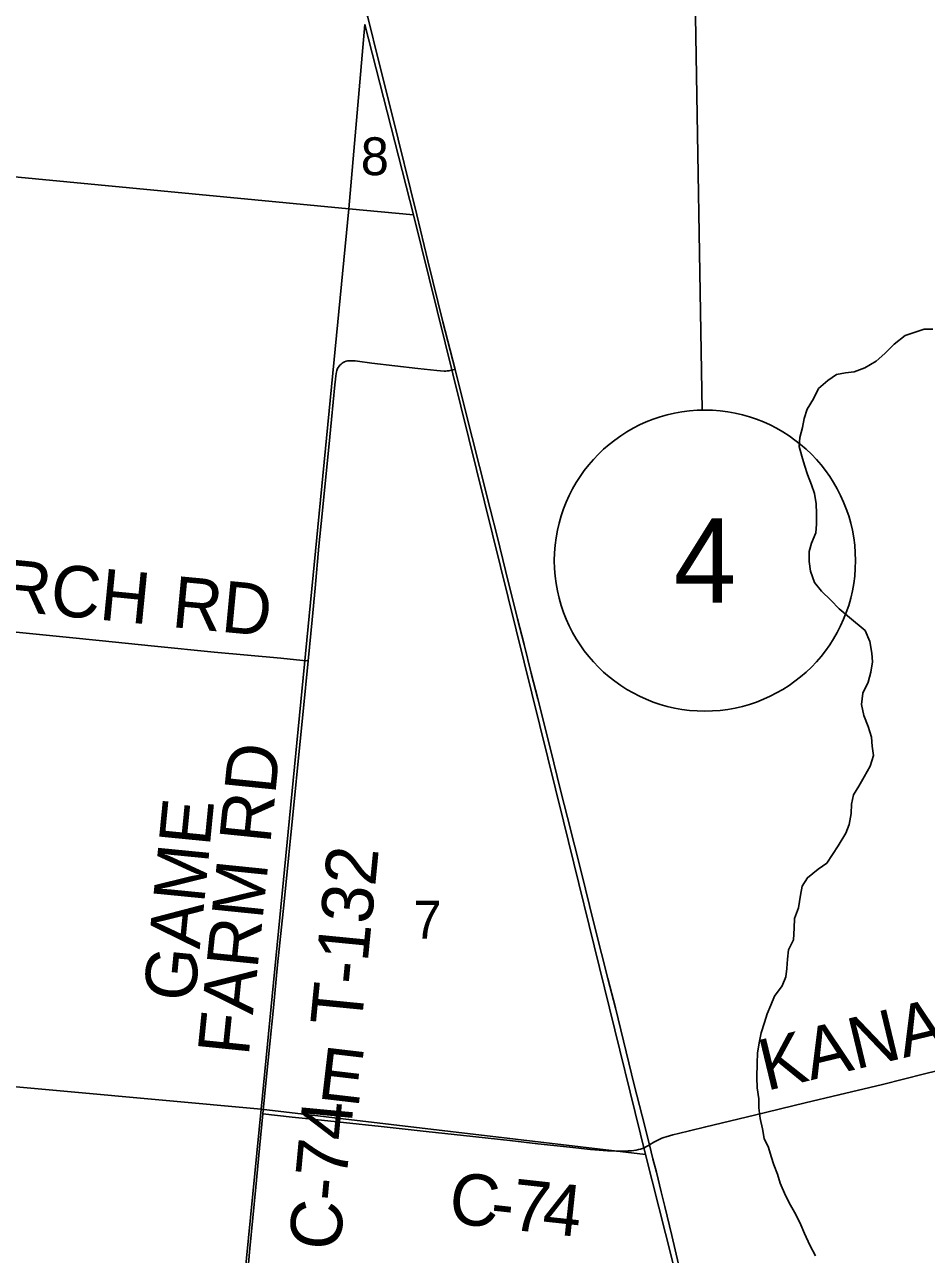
# Model space of a CAD drawing. Extents: x 0 to 1101, y 0 to 440.
# Drawn here: x 300.51 to 330.45, y 203.47 to 244.32 of the extents above; entities that cross this region are included whole.
import ezdxf

# ---------------------------------------------------------------- set-up
doc = ezdxf.new("R2010")
doc.units = 0
for name, color, linetype in [('GM_X_County_Road', 7, 'Continuous'), ('GM_X_County_Road_Text', 7, 'Continuous'), ('GM_X_Minor_River', 7, 'Continuous'), ('GM_X_Section', 7, 'Continuous'), ('GM_X_Section_Text', 7, 'Continuous'), ('GM_X_Township_Road', 7, 'Continuous'), ('GM_X_Township_Road_Text', 7, 'Continuous'), ('SH_Masking', 7, 'Continuous'), ('SH_Text', 7, 'Continuous')]:
    doc.layers.add(name, color=color, linetype=linetype)

msp = doc.modelspace()

# ---------------------------------------------------------------- linework, layer by layer
at = {"layer": 'GM_X_County_Road'}
for points in [[(314.799, 232.868), (314.399, 234.451), (313.899, 236.476), (313.53, 237.998), (312.695, 241.363), (312.273, 243.083), (311.898, 244.564), (311.852, 244.765)], [(321.253, 207.103), (321.008, 208.073), (320.751, 209.103), (320.302, 210.932), (320.125, 211.656), (319.878, 212.632), (319.665, 213.462), (319.401, 214.51), (318.996, 216.138), (318.531, 217.981), (318.315, 218.849), (317.957, 220.297), (317.546, 221.924), (317.331, 222.773), (317.089, 223.73), (316.878, 224.581), (316.475, 226.19), (316.195, 227.33), (315.968, 228.234), (315.615, 229.645), (315.367, 230.601), (315.092, 231.704), (314.799, 232.868)], [(321.253, 207.103), (321.396, 207.192), (321.507, 207.254), (321.576, 207.287), (321.664, 207.324), (321.734, 207.348), (321.812, 207.373), (322.029, 207.437), (322.223, 207.486), (322.583, 207.577), (323.125, 207.709), (324.738, 208.094), (326.423, 208.501), (327.548, 208.765), (328.997, 209.117), (330.389, 209.466), (331.203, 209.667), (332.163, 209.9), (334.104, 210.355), (335.771, 210.756), (337.04, 211.061), (338.034, 211.303)], [(306.955, 192.973), (307.104, 194.517), (307.191, 195.426), (307.301, 196.595), (307.398, 197.634), (307.468, 198.338), (307.687, 200.62), (307.757, 201.343), (307.87, 202.418), (307.989, 203.661), (308.18, 205.702), (308.303, 207), (308.411, 208.137)], [(308.411, 208.137), (309.387, 208.032), (309.943, 207.97), (311.092, 207.848), (312.349, 207.713), (313.835, 207.551), (315.077, 207.422), (316.616, 207.255), (317.547, 207.146), (318.614, 207.027), (319.3, 206.957), (319.858, 206.912), (320.156, 206.901), (320.4, 206.899), (320.543, 206.904), (320.663, 206.911), (320.733, 206.919), (320.812, 206.934), (320.893, 206.951), (320.96, 206.969), (321.026, 206.991), (321.103, 207.022), (321.159, 207.05), (321.221, 207.083), (321.253, 207.103)], [(322.445, 202.189), (321.994, 204.094), (321.766, 205.055), (321.647, 205.544), (321.486, 206.195), (321.371, 206.646), (321.253, 207.103)]]:
    msp.add_lwpolyline(points, dxfattribs=at)
at = {"layer": 'GM_X_Minor_River'}
for points in [[(328.374, 221.368), (328.297, 221.734), (328.346, 222.111), (328.521, 222.475), (328.604, 222.806), (328.664, 223.148), (328.644, 223.445), (328.578, 223.823), (328.422, 224.19), (327.9, 224.629), (327.56, 224.918), (327.277, 225.206), (326.972, 225.505), (326.734, 225.793), (326.601, 226.16), (326.558, 226.48), (326.561, 226.812), (326.632, 227.097), (326.784, 227.439), (326.797, 227.724), (326.801, 228.079), (326.792, 228.399), (326.738, 228.742), (326.638, 229.029), (326.504, 229.373), (326.404, 229.682), (326.315, 229.98), (326.227, 230.301), (326.252, 230.609), (326.335, 230.94), (326.395, 231.237), (326.489, 231.545), (326.698, 231.886), (326.872, 232.227), (327.183, 232.499), (327.47, 232.702), (327.768, 232.757), (328.053, 232.789), (328.409, 232.923), (328.787, 233.137), (329.075, 233.397), (329.386, 233.704), (329.743, 233.998), (330.075, 234.098), (330.373, 234.198), (330.67, 234.207)], [(326.773, 203.424), (326.582, 203.78), (326.403, 204.158), (326.28, 204.445), (326.111, 204.789), (325.943, 205.098), (325.774, 205.419), (325.595, 205.832), (325.507, 206.13), (325.384, 206.439), (325.295, 206.725), (325.207, 207.023), (325.061, 207.321), (325.007, 207.641), (324.93, 207.985), (324.887, 208.339), (324.89, 208.636), (324.836, 209.002), (324.816, 209.345), (324.832, 209.824), (324.847, 210.155), (324.895, 210.498), (324.967, 210.828), (325.073, 211.17), (325.167, 211.455), (325.284, 211.751), (325.412, 212.047), (325.666, 212.387), (325.783, 212.683), (325.82, 212.969), (325.834, 213.277), (325.871, 213.585), (326.034, 213.915), (326.06, 214.303), (326.075, 214.623), (326.203, 214.976), (326.276, 215.398), (326.324, 215.695), (326.509, 215.979), (326.854, 216.262), (327.142, 216.465), (327.524, 217.044), (327.779, 217.465), (327.884, 217.75), (327.956, 218.115), (327.97, 218.423), (328.03, 218.731), (328.204, 219.027), (328.39, 219.334), (328.587, 219.686), (328.693, 220.04), (328.65, 220.348), (328.63, 220.646), (328.519, 221.001), (328.374, 221.368)]]:
    msp.add_lwpolyline(points, dxfattribs=at)
at = {"layer": 'GM_X_Section'}
for points in [[(311.27, 238.202), (311.804, 244.319), (313.415, 238.003)], [(279.008, 241.293), (311.27, 238.202), (308.357, 208.289), (275.832, 211.26)], [(311.27, 238.202), (313.415, 238.003), (318.403, 217.855), (321.119, 206.781), (308.357, 208.289)], [(275.832, 211.26), (308.357, 208.289), (305.354, 177.696), (273.073, 181.039)], [(308.357, 208.289), (321.119, 206.781), (322.013, 203.287), (323.726, 196.33), (328.684, 175.438), (305.354, 177.696)]]:
    msp.add_lwpolyline(points, close=True, dxfattribs=at)
at = {"layer": 'GM_X_Township_Road'}
for points in [[(309.919, 223.181), (309.965, 223.636), (310.052, 224.545), (310.152, 225.603), (310.275, 226.995), (310.383, 228.07), (310.64, 230.63), (310.804, 232.356), (310.824, 232.546), (310.839, 232.657), (310.851, 232.724), (310.864, 232.781), (310.877, 232.828), (310.89, 232.864), (310.901, 232.891), (310.919, 232.927), (310.946, 232.97), (310.973, 233.006), (311.012, 233.045), (311.047, 233.073), (311.085, 233.098), (311.13, 233.12), (311.179, 233.136), (311.233, 233.149), (311.292, 233.155), (311.381, 233.156), (311.431, 233.153), (311.486, 233.147), (311.561, 233.138), (312.041, 233.072), (313.559, 232.896), (314.19, 232.827), (314.312, 232.818), (314.433, 232.811), (314.49, 232.813), (314.54, 232.816), (314.598, 232.823), (314.666, 232.836), (314.799, 232.868)], [(299.891, 224.176), (300.891, 224.071), (301.998, 223.957), (302.98, 223.862), (304.816, 223.673), (306.801, 223.478), (309.009, 223.269), (309.75, 223.197), (309.919, 223.181)], [(308.411, 208.137), (308.525, 209.264), (308.766, 211.657), (308.908, 213.085), (309.092, 214.864), (309.147, 215.402), (309.278, 216.738), (309.346, 217.405), (309.453, 218.499), (309.597, 219.964), (309.752, 221.503), (309.919, 223.181)], [(306.955, 192.973), (307.104, 194.517), (307.191, 195.426), (307.301, 196.595), (307.398, 197.634), (307.468, 198.338), (307.687, 200.62), (307.757, 201.343), (307.87, 202.418), (307.989, 203.661), (308.18, 205.702), (308.303, 207), (308.411, 208.137)]]:
    msp.add_lwpolyline(points, dxfattribs=at)
at = {"layer": 'SH_Masking'}
msp.add_circle((323.096, 226.514), 5, dxfattribs=at)
at = {"layer": 'SH_Text'}
msp.add_line((322.712, 248.43), (323.008, 231.513), dxfattribs=at)
msp.add_circle((323.096, 226.514), 5, dxfattribs=at)

# ---------------------------------------------------------------- texts
at = {"layer": 'GM_X_County_Road_Text'}
for s, height, rotation, p in [('KANAGY', 1.7045, 13.5135, (325.137, 208.895)), ('E', 1.705, 353.2899, (310.197, 208.658)), ('C-74', 1.7045, 84.6005, (310.968, 203.558)), ('C', 1.705, 353.7677, (314.545, 204.521)), ('7', 1.705, 353.7062, (316.615, 204.294)), ('4', 1.705, 353.8594, (317.655, 204.18)), ('-', 1.705, 353.7566, (315.926, 204.37))]:
    msp.add_text(s, height=height, rotation=rotation, dxfattribs=at).set_placement(p)
at = {"layer": 'GM_X_Section_Text'}
for s, p in [('8', (311.668, 239.319)), ('7', (313.418, 213.96))]:
    msp.add_text(s, height=1.256, rotation=0, dxfattribs=at).set_placement(p)
at = {"layer": 'GM_X_Township_Road_Text'}
for s, rotation, p in [('CHURCH', 354.4001, (294.76, 225.36)), ('RD', 354.5839, (305.357, 224.31)), ('FARM RD', 84.1858, (307.944, 210.03)), ('GAME', 84.4053, (306.147, 211.827)), ('T-132', 84.4026, (311.688, 211.006))]:
    msp.add_text(s, height=1.7045, rotation=rotation, dxfattribs=at).set_placement(p)
at = {"layer": 'SH_Text'}
msp.add_text('4', height=2.8, rotation=360, dxfattribs=at).set_placement((322.058, 225.114))

doc.saveas('drawing.dxf')
